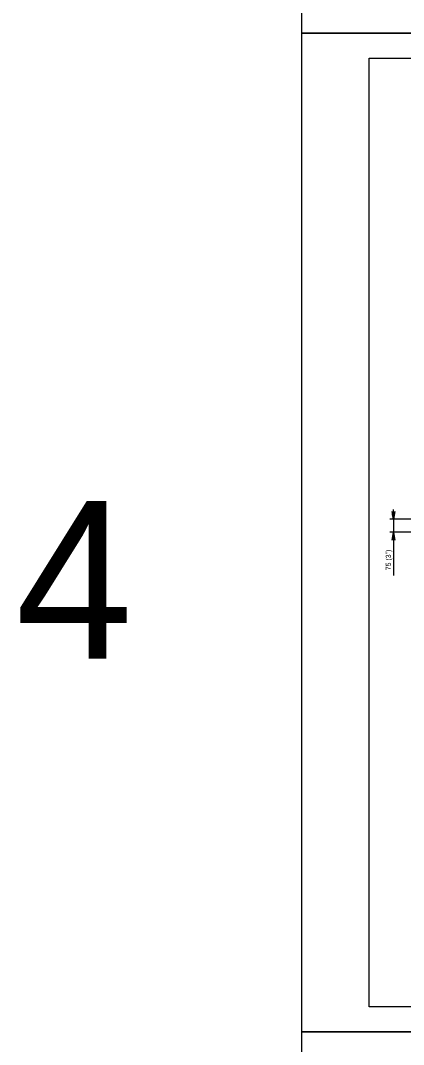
# Model space of a CAD drawing. Extents: x 638268 to 640277, y 295465 to 298435.
# Drawn here: x 638268 to 638496, y 296052 to 296661 of the extents above; entities that cross this region are included whole.
import ezdxf

# ---------------------------------------------------------------- set-up
doc = ezdxf.new("R2010")
doc.units = 0
for name, color, linetype in [('2', 7, 'Continuous'), ('4', 7, 'Continuous'), ('53', 7, 'Continuous'), ('PLT-BNDY', 7, 'Continuous')]:
    doc.layers.add(name, color=color, linetype=linetype)

msp = doc.modelspace()

# ---------------------------------------------------------------- linework, layer by layer
at = {"layer": '2'}
for p, q in [((638475.46, 296074.46), (638475.46, 296638.46)), ((638475.46, 296638.46), (639261.46, 296638.46)), ((639261.46, 296074.46), (638475.46, 296074.46))]:
    msp.add_line(p, q, dxfattribs=at)
at = {"layer": '4'}
for p, q in [((638489.99, 296367.25), (638489.99, 296370.2)), ((638507.41, 296364.3), (638487.87, 296364.3)), ((638489.99, 296364.3), (638489.99, 296356.59)), ((638507.66, 296356.59), (638487.87, 296356.59)), ((638489.99, 296353.64), (638489.99, 296330.83))]:
    msp.add_line(p, q, dxfattribs=at)
for points in [[(638489.99, 296364.3), (638489.11, 296368.96), (638489.36, 296368.6), (638489.67, 296368.41), (638489.99, 296368.36), (638490.3, 296368.41), (638490.61, 296368.6), (638490.86, 296368.96), (638489.99, 296364.3), (638490.61, 296368.6), (638490.3, 296368.41), (638489.99, 296364.3), (638489.99, 296368.36), (638489.67, 296368.41), (638489.99, 296364.3), (638489.36, 296368.6)], [(638489.99, 296356.59), (638490.86, 296351.93), (638490.61, 296352.29), (638490.3, 296352.47), (638489.99, 296352.53), (638489.67, 296352.47), (638489.36, 296352.29), (638489.11, 296351.93), (638489.99, 296356.59), (638489.36, 296352.29), (638489.67, 296352.47), (638489.99, 296356.59), (638489.99, 296352.53), (638490.3, 296352.47), (638489.99, 296356.59), (638490.61, 296352.29)]]:
    msp.add_lwpolyline(points, dxfattribs=at)
for points in [[(638489.49, 296367.25), (638490.48, 296367.25), (638489.99, 296364.3)], [(638489.49, 296353.64), (638490.48, 296353.64), (638489.99, 296356.59)]]:
    msp.add_lwpolyline(points, close=True, dxfattribs=at)
at = {"layer": 'PLT-BNDY'}
for points in [[(638435.46, 297247.46), (639276.46, 297247.46), (639276.46, 296653.46), (638435.46, 296653.46)], [(638435.46, 296653.46), (639276.46, 296653.46), (639276.46, 296059.46), (638435.46, 296059.46)], [(638435.46, 296059.46), (639276.46, 296059.46), (639276.46, 295465.46), (638435.46, 295465.46)]]:
    msp.add_lwpolyline(points, close=True, dxfattribs=at)

# ---------------------------------------------------------------- texts
at = {"layer": '4'}
msp.add_text('75 (3")', height=3, rotation=90, dxfattribs=at).set_placement((638488.4, 296333.99))
at = {"layer": '53'}
msp.add_text('4', height=93.75, dxfattribs=at).set_placement((638265.01, 296281.48))

doc.saveas('drawing.dxf')
